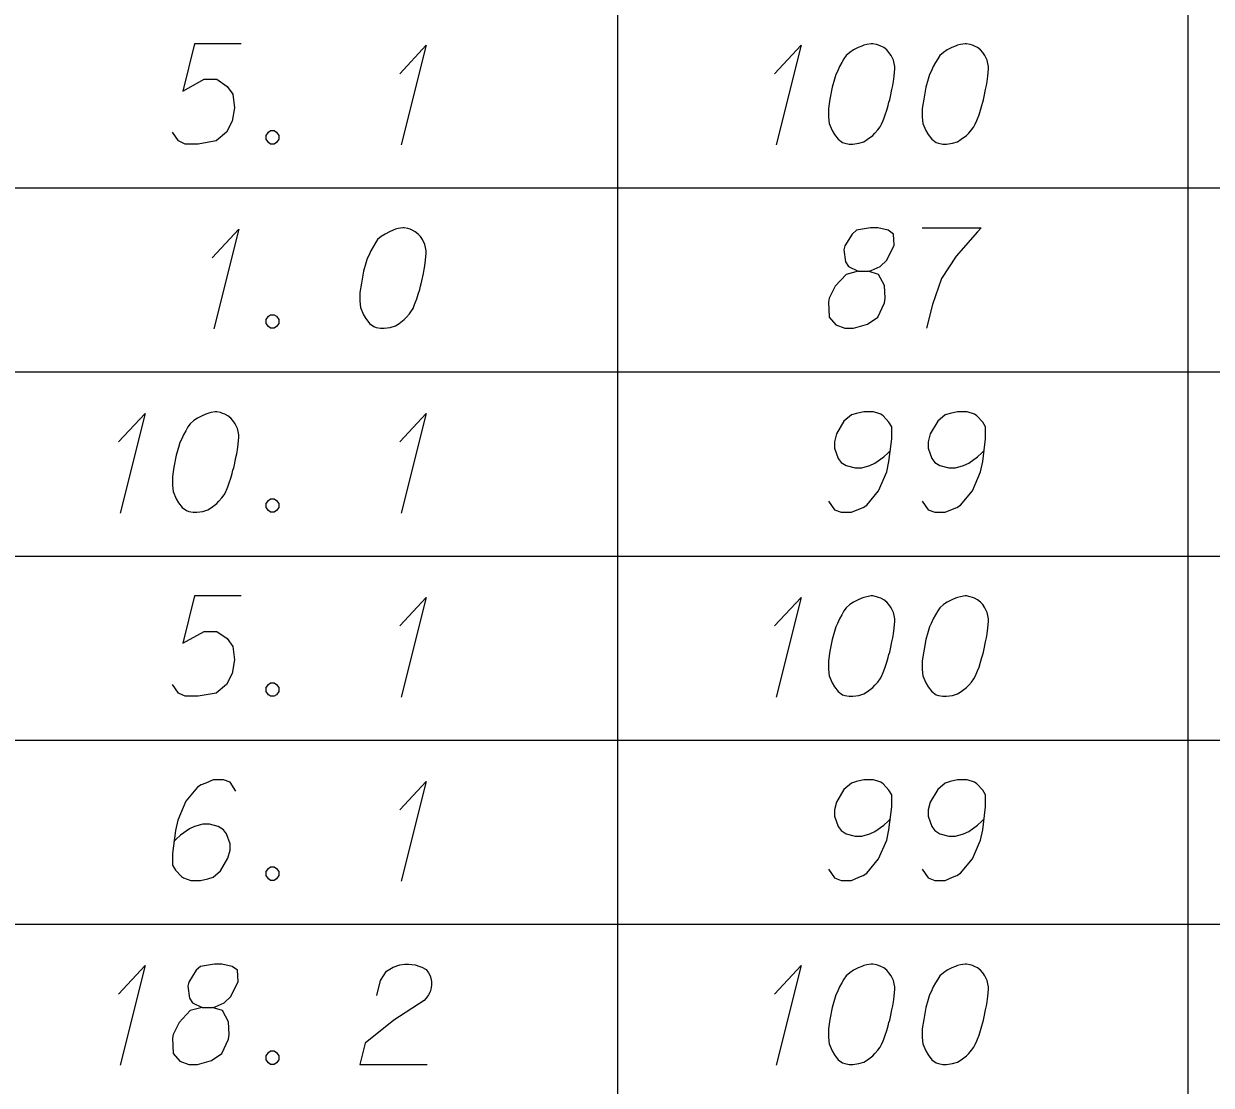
# Model space of a CAD drawing. Extents: x 2074207 to 2076812, y 516372 to 523312.
# Drawn here: x 2076621.8 to 2076678.5, y 518026.8 to 518077.5 of the extents above; entities that cross this region are included whole.
import ezdxf

# ---------------------------------------------------------------- set-up
doc = ezdxf.new("R2010")
doc.units = 0
doc.layers.add('Prop DirtTable_ Soil Test Results - Outline (Minor)', color=7, linetype='Continuous')
doc.layers.add('Prop DirtTable_ Soil Test Results - Tx (Sample Data)', color=7, linetype='Continuous')

msp = doc.modelspace()

# ---------------------------------------------------------------- linework, layer by layer
at = {"layer": 'Prop DirtTable_ Soil Test Results - Outline (Minor)'}
for p, q in [((2076650.154, 518078.48), (2076650.154, 518069.68)), ((2076677.413, 518078.48), (2076677.413, 518069.68)), ((2076260.609, 518069.68), (2076811.903, 518069.68)), ((2076260.609, 518069.68), (2076811.903, 518069.68)), ((2076650.154, 518069.68), (2076650.154, 518060.88)), ((2076677.413, 518069.68), (2076677.413, 518060.88)), ((2076260.609, 518060.88), (2076811.903, 518060.88)), ((2076260.609, 518060.88), (2076811.903, 518060.88)), ((2076650.154, 518060.88), (2076650.154, 518052.08)), ((2076677.413, 518060.88), (2076677.413, 518052.08)), ((2076260.609, 518052.08), (2076811.903, 518052.08)), ((2076260.609, 518052.08), (2076811.903, 518052.08)), ((2076650.154, 518052.08), (2076650.154, 518043.28)), ((2076677.413, 518052.08), (2076677.413, 518043.28)), ((2076260.609, 518043.28), (2076811.903, 518043.28)), ((2076260.609, 518043.28), (2076811.903, 518043.28)), ((2076650.154, 518043.28), (2076650.154, 518034.48)), ((2076677.413, 518043.28), (2076677.413, 518034.48)), ((2076260.609, 518034.48), (2076811.903, 518034.48)), ((2076260.609, 518034.48), (2076811.903, 518034.48)), ((2076650.154, 518034.48), (2076650.154, 518025.68)), ((2076677.413, 518034.48), (2076677.413, 518025.68))]:
    msp.add_line(p, q, dxfattribs=at)
at = {"layer": 'Prop DirtTable_ Soil Test Results - Tx (Sample Data)'}
for points in [[(2076632.156, 518076.575), (2076629.934, 518076.575), (2076629.369, 518074.307), (2076630.392, 518074.874), (2076630.992, 518074.874), (2076631.486, 518074.534), (2076631.768, 518074.156), (2076631.839, 518073.514), (2076631.733, 518072.871), (2076631.451, 518072.342), (2076630.957, 518071.926), (2076630.11, 518071.775), (2076629.475, 518071.775), (2076629.158, 518071.926), (2076628.876, 518072.342)], [(2076639.74, 518075.139), (2076641.01, 518076.5), (2076639.811, 518071.737)], [(2076657.66, 518075.139), (2076658.93, 518076.5), (2076657.731, 518071.737)], [(2076662.352, 518076.575), (2076662.282, 518076.575), (2076662.07, 518076.537), (2076661.929, 518076.5), (2076661.823, 518076.462), (2076661.647, 518076.386), (2076661.435, 518076.273), (2076661.259, 518076.159), (2076661.082, 518076.008), (2076660.976, 518075.857), (2076660.871, 518075.668), (2076660.765, 518075.479), (2076660.659, 518075.252), (2076660.588, 518075.101), (2076660.518, 518074.874), (2076660.412, 518074.496), (2076660.306, 518073.929), (2076660.236, 518073.476), (2076660.236, 518073.06), (2076660.271, 518072.758), (2076660.412, 518072.418), (2076660.518, 518072.229), (2076660.694, 518072.002), (2076660.906, 518071.851), (2076661.012, 518071.813), (2076661.223, 518071.775), (2076661.4, 518071.775), (2076661.682, 518071.813), (2076661.929, 518071.889), (2076662.105, 518072.002), (2076662.352, 518072.191), (2076662.458, 518072.304), (2076662.599, 518072.455), (2076662.705, 518072.607), (2076662.775, 518072.72), (2076662.846, 518072.909), (2076662.881, 518072.985), (2076662.952, 518073.174), (2076663.022, 518073.4), (2076663.093, 518073.627), (2076663.128, 518073.778), (2076663.163, 518073.892), (2076663.199, 518074.043), (2076663.269, 518074.383), (2076663.305, 518074.572), (2076663.34, 518074.761), (2076663.375, 518075.026), (2076663.41, 518075.366), (2076663.41, 518075.479), (2076663.375, 518075.63), (2076663.34, 518075.781), (2076663.234, 518076.008), (2076663.128, 518076.159), (2076663.022, 518076.273), (2076662.881, 518076.386), (2076662.74, 518076.462), (2076662.634, 518076.5), (2076662.529, 518076.537), (2076662.352, 518076.575)], [(2076666.832, 518076.575), (2076666.762, 518076.575), (2076666.55, 518076.537), (2076666.409, 518076.5), (2076666.303, 518076.462), (2076666.127, 518076.386), (2076665.915, 518076.273), (2076665.739, 518076.159), (2076665.562, 518076.008), (2076665.456, 518075.857), (2076665.351, 518075.668), (2076665.245, 518075.479), (2076665.139, 518075.252), (2076665.068, 518075.101), (2076664.998, 518074.874), (2076664.892, 518074.496), (2076664.786, 518073.929), (2076664.716, 518073.476), (2076664.716, 518073.06), (2076664.751, 518072.758), (2076664.892, 518072.418), (2076664.998, 518072.229), (2076665.174, 518072.002), (2076665.386, 518071.851), (2076665.492, 518071.813), (2076665.703, 518071.775), (2076665.88, 518071.775), (2076666.162, 518071.813), (2076666.409, 518071.889), (2076666.585, 518072.002), (2076666.832, 518072.191), (2076666.938, 518072.304), (2076667.079, 518072.455), (2076667.185, 518072.607), (2076667.255, 518072.72), (2076667.326, 518072.909), (2076667.361, 518072.985), (2076667.432, 518073.174), (2076667.502, 518073.4), (2076667.573, 518073.627), (2076667.608, 518073.778), (2076667.643, 518073.892), (2076667.679, 518074.043), (2076667.749, 518074.383), (2076667.785, 518074.572), (2076667.82, 518074.761), (2076667.855, 518075.026), (2076667.89, 518075.366), (2076667.89, 518075.479), (2076667.855, 518075.63), (2076667.82, 518075.781), (2076667.714, 518076.008), (2076667.608, 518076.159), (2076667.502, 518076.273), (2076667.361, 518076.386), (2076667.22, 518076.462), (2076667.114, 518076.5), (2076667.009, 518076.537), (2076666.832, 518076.575)], [(2076633.567, 518072.418), (2076633.744, 518072.418), (2076633.849, 518072.342), (2076633.955, 518072.191), (2076633.955, 518072.002), (2076633.849, 518071.851), (2076633.744, 518071.775), (2076633.567, 518071.775), (2076633.461, 518071.851), (2076633.356, 518072.002), (2076633.356, 518072.191), (2076633.461, 518072.342), (2076633.567, 518072.418)], [(2076630.78, 518066.339), (2076632.05, 518067.7), (2076630.851, 518062.937)], [(2076639.952, 518067.775), (2076639.882, 518067.775), (2076639.67, 518067.737), (2076639.529, 518067.7), (2076639.423, 518067.662), (2076639.247, 518067.586), (2076639.035, 518067.473), (2076638.859, 518067.359), (2076638.682, 518067.208), (2076638.576, 518067.057), (2076638.471, 518066.868), (2076638.365, 518066.679), (2076638.259, 518066.452), (2076638.188, 518066.301), (2076638.118, 518066.074), (2076638.012, 518065.696), (2076637.906, 518065.129), (2076637.836, 518064.676), (2076637.836, 518064.26), (2076637.871, 518063.958), (2076638.012, 518063.618), (2076638.118, 518063.429), (2076638.294, 518063.202), (2076638.506, 518063.051), (2076638.612, 518063.013), (2076638.823, 518062.975), (2076639, 518062.975), (2076639.282, 518063.013), (2076639.529, 518063.089), (2076639.705, 518063.202), (2076639.952, 518063.391), (2076640.058, 518063.504), (2076640.199, 518063.655), (2076640.305, 518063.807), (2076640.375, 518063.92), (2076640.446, 518064.109), (2076640.481, 518064.185), (2076640.552, 518064.374), (2076640.622, 518064.6), (2076640.693, 518064.827), (2076640.728, 518064.978), (2076640.763, 518065.092), (2076640.799, 518065.243), (2076640.869, 518065.583), (2076640.905, 518065.772), (2076640.94, 518065.961), (2076640.975, 518066.226), (2076641.01, 518066.566), (2076641.01, 518066.679), (2076640.975, 518066.83), (2076640.94, 518066.981), (2076640.834, 518067.208), (2076640.728, 518067.359), (2076640.622, 518067.473), (2076640.481, 518067.586), (2076640.34, 518067.662), (2076640.234, 518067.7), (2076640.129, 518067.737), (2076639.952, 518067.775)], [(2076661.647, 518065.696), (2076662.14, 518065.696), (2076662.282, 518065.734), (2076662.705, 518065.923), (2076663.022, 518066.226), (2076663.375, 518066.944), (2076663.34, 518067.473), (2076663.093, 518067.662), (2076662.599, 518067.775), (2076662.246, 518067.775), (2076661.576, 518067.662), (2076661.364, 518067.473), (2076661.012, 518066.906), (2076660.976, 518066.717), (2076661.047, 518066.15), (2076661.188, 518065.923), (2076661.647, 518065.696), (2076661.082, 518065.545), (2076660.553, 518064.978), (2076660.271, 518064.411), (2076660.236, 518064.222), (2076660.271, 518063.504), (2076660.588, 518063.126), (2076661.012, 518062.975), (2076661.435, 518062.975), (2076662.105, 518063.164), (2076662.599, 518063.504), (2076662.917, 518064.185), (2076662.952, 518064.411), (2076662.917, 518065.016), (2076662.634, 518065.545), (2076662.14, 518065.696)], [(2076664.716, 518067.775), (2076667.538, 518067.775), (2076667.361, 518067.586), (2076666.338, 518066.415), (2076665.633, 518065.356), (2076665.209, 518064.109), (2076664.927, 518062.975)], [(2076633.567, 518063.618), (2076633.744, 518063.618), (2076633.849, 518063.542), (2076633.955, 518063.391), (2076633.955, 518063.202), (2076633.849, 518063.051), (2076633.744, 518062.975), (2076633.567, 518062.975), (2076633.461, 518063.051), (2076633.356, 518063.202), (2076633.356, 518063.391), (2076633.461, 518063.542), (2076633.567, 518063.618)], [(2076626.3, 518057.539), (2076627.57, 518058.9), (2076626.371, 518054.137)], [(2076630.992, 518058.975), (2076630.922, 518058.975), (2076630.71, 518058.937), (2076630.569, 518058.9), (2076630.463, 518058.862), (2076630.287, 518058.786), (2076630.075, 518058.673), (2076629.899, 518058.559), (2076629.722, 518058.408), (2076629.616, 518058.257), (2076629.511, 518058.068), (2076629.405, 518057.879), (2076629.299, 518057.652), (2076629.228, 518057.501), (2076629.158, 518057.274), (2076629.052, 518056.896), (2076628.946, 518056.329), (2076628.876, 518055.876), (2076628.876, 518055.46), (2076628.911, 518055.158), (2076629.052, 518054.818), (2076629.158, 518054.629), (2076629.334, 518054.402), (2076629.546, 518054.251), (2076629.652, 518054.213), (2076629.863, 518054.175), (2076630.04, 518054.175), (2076630.322, 518054.213), (2076630.569, 518054.289), (2076630.745, 518054.402), (2076630.992, 518054.591), (2076631.098, 518054.704), (2076631.239, 518054.855), (2076631.345, 518055.007), (2076631.415, 518055.12), (2076631.486, 518055.309), (2076631.521, 518055.385), (2076631.592, 518055.574), (2076631.662, 518055.8), (2076631.733, 518056.027), (2076631.768, 518056.178), (2076631.803, 518056.292), (2076631.839, 518056.443), (2076631.909, 518056.783), (2076631.945, 518056.972), (2076631.98, 518057.161), (2076632.015, 518057.426), (2076632.05, 518057.766), (2076632.05, 518057.879), (2076632.015, 518058.03), (2076631.98, 518058.181), (2076631.874, 518058.408), (2076631.768, 518058.559), (2076631.662, 518058.673), (2076631.521, 518058.786), (2076631.38, 518058.862), (2076631.274, 518058.9), (2076631.169, 518058.937), (2076630.992, 518058.975)], [(2076639.74, 518057.539), (2076641.01, 518058.9), (2076639.811, 518054.137)], [(2076660.236, 518054.704), (2076660.518, 518054.289), (2076660.835, 518054.175), (2076661.329, 518054.175), (2076661.682, 518054.326), (2076661.894, 518054.402), (2076662.07, 518054.515), (2076662.634, 518055.196), (2076663.022, 518056.103), (2076663.128, 518056.594), (2076663.269, 518057.69), (2076663.269, 518058.257), (2076663.128, 518058.484), (2076662.846, 518058.786), (2076662.74, 518058.862), (2076662.387, 518058.975), (2076661.929, 518058.975), (2076661.576, 518058.9), (2076661.329, 518058.824), (2076660.976, 518058.522), (2076660.624, 518057.917), (2076660.518, 518057.539), (2076660.518, 518057.237), (2076660.694, 518056.745), (2076660.835, 518056.556), (2076661.082, 518056.405), (2076661.506, 518056.292), (2076661.823, 518056.292), (2076662.211, 518056.405), (2076662.458, 518056.518), (2076662.881, 518056.821), (2076663.093, 518057.01), (2076663.199, 518057.123)], [(2076664.716, 518054.704), (2076664.998, 518054.289), (2076665.315, 518054.175), (2076665.809, 518054.175), (2076666.162, 518054.326), (2076666.374, 518054.402), (2076666.55, 518054.515), (2076667.114, 518055.196), (2076667.502, 518056.103), (2076667.608, 518056.594), (2076667.749, 518057.69), (2076667.749, 518058.257), (2076667.608, 518058.484), (2076667.326, 518058.786), (2076667.22, 518058.862), (2076666.867, 518058.975), (2076666.409, 518058.975), (2076666.056, 518058.9), (2076665.809, 518058.824), (2076665.456, 518058.522), (2076665.104, 518057.917), (2076664.998, 518057.539), (2076664.998, 518057.237), (2076665.174, 518056.745), (2076665.315, 518056.556), (2076665.562, 518056.405), (2076665.986, 518056.292), (2076666.303, 518056.292), (2076666.691, 518056.405), (2076666.938, 518056.518), (2076667.361, 518056.821), (2076667.573, 518057.01), (2076667.679, 518057.123)], [(2076633.567, 518054.818), (2076633.744, 518054.818), (2076633.849, 518054.742), (2076633.955, 518054.591), (2076633.955, 518054.402), (2076633.849, 518054.251), (2076633.744, 518054.175), (2076633.567, 518054.175), (2076633.461, 518054.251), (2076633.356, 518054.402), (2076633.356, 518054.591), (2076633.461, 518054.742), (2076633.567, 518054.818)], [(2076632.156, 518050.175), (2076629.934, 518050.175), (2076629.369, 518047.907), (2076630.392, 518048.474), (2076630.992, 518048.474), (2076631.486, 518048.134), (2076631.768, 518047.756), (2076631.839, 518047.114), (2076631.733, 518046.471), (2076631.451, 518045.942), (2076630.957, 518045.526), (2076630.11, 518045.375), (2076629.475, 518045.375), (2076629.158, 518045.526), (2076628.876, 518045.942)], [(2076639.74, 518048.739), (2076641.01, 518050.1), (2076639.811, 518045.337)], [(2076657.66, 518048.739), (2076658.93, 518050.1), (2076657.731, 518045.337)], [(2076662.352, 518050.175), (2076662.282, 518050.175), (2076662.07, 518050.137), (2076661.929, 518050.1), (2076661.823, 518050.062), (2076661.647, 518049.986), (2076661.435, 518049.873), (2076661.259, 518049.759), (2076661.082, 518049.608), (2076660.976, 518049.457), (2076660.871, 518049.268), (2076660.765, 518049.079), (2076660.659, 518048.852), (2076660.588, 518048.701), (2076660.518, 518048.474), (2076660.412, 518048.096), (2076660.306, 518047.529), (2076660.236, 518047.076), (2076660.236, 518046.66), (2076660.271, 518046.358), (2076660.412, 518046.018), (2076660.518, 518045.829), (2076660.694, 518045.602), (2076660.906, 518045.451), (2076661.012, 518045.413), (2076661.223, 518045.375), (2076661.4, 518045.375), (2076661.682, 518045.413), (2076661.929, 518045.489), (2076662.105, 518045.602), (2076662.352, 518045.791), (2076662.458, 518045.904), (2076662.599, 518046.055), (2076662.705, 518046.207), (2076662.775, 518046.32), (2076662.846, 518046.509), (2076662.881, 518046.585), (2076662.952, 518046.774), (2076663.022, 518047), (2076663.093, 518047.227), (2076663.128, 518047.378), (2076663.163, 518047.492), (2076663.199, 518047.643), (2076663.269, 518047.983), (2076663.305, 518048.172), (2076663.34, 518048.361), (2076663.375, 518048.626), (2076663.41, 518048.966), (2076663.41, 518049.079), (2076663.375, 518049.23), (2076663.34, 518049.381), (2076663.234, 518049.608), (2076663.128, 518049.759), (2076663.022, 518049.873), (2076662.881, 518049.986), (2076662.74, 518050.062), (2076662.634, 518050.1), (2076662.529, 518050.137), (2076662.352, 518050.175)], [(2076666.832, 518050.175), (2076666.762, 518050.175), (2076666.55, 518050.137), (2076666.409, 518050.1), (2076666.303, 518050.062), (2076666.127, 518049.986), (2076665.915, 518049.873), (2076665.739, 518049.759), (2076665.562, 518049.608), (2076665.456, 518049.457), (2076665.351, 518049.268), (2076665.245, 518049.079), (2076665.139, 518048.852), (2076665.068, 518048.701), (2076664.998, 518048.474), (2076664.892, 518048.096), (2076664.786, 518047.529), (2076664.716, 518047.076), (2076664.716, 518046.66), (2076664.751, 518046.358), (2076664.892, 518046.018), (2076664.998, 518045.829), (2076665.174, 518045.602), (2076665.386, 518045.451), (2076665.492, 518045.413), (2076665.703, 518045.375), (2076665.88, 518045.375), (2076666.162, 518045.413), (2076666.409, 518045.489), (2076666.585, 518045.602), (2076666.832, 518045.791), (2076666.938, 518045.904), (2076667.079, 518046.055), (2076667.185, 518046.207), (2076667.255, 518046.32), (2076667.326, 518046.509), (2076667.361, 518046.585), (2076667.432, 518046.774), (2076667.502, 518047), (2076667.573, 518047.227), (2076667.608, 518047.378), (2076667.643, 518047.492), (2076667.679, 518047.643), (2076667.749, 518047.983), (2076667.785, 518048.172), (2076667.82, 518048.361), (2076667.855, 518048.626), (2076667.89, 518048.966), (2076667.89, 518049.079), (2076667.855, 518049.23), (2076667.82, 518049.381), (2076667.714, 518049.608), (2076667.608, 518049.759), (2076667.502, 518049.873), (2076667.361, 518049.986), (2076667.22, 518050.062), (2076667.114, 518050.1), (2076667.009, 518050.137), (2076666.832, 518050.175)], [(2076633.567, 518046.018), (2076633.744, 518046.018), (2076633.849, 518045.942), (2076633.955, 518045.791), (2076633.955, 518045.602), (2076633.849, 518045.451), (2076633.744, 518045.375), (2076633.567, 518045.375), (2076633.461, 518045.451), (2076633.356, 518045.602), (2076633.356, 518045.791), (2076633.461, 518045.942), (2076633.567, 518046.018)], [(2076631.909, 518040.846), (2076631.627, 518041.262), (2076631.31, 518041.375), (2076630.816, 518041.375), (2076630.463, 518041.224), (2076630.251, 518041.148), (2076630.075, 518041.035), (2076629.511, 518040.355), (2076629.123, 518039.448), (2076629.017, 518038.956), (2076628.876, 518037.86), (2076628.876, 518037.293), (2076629.017, 518037.066), (2076629.299, 518036.764), (2076629.405, 518036.689), (2076629.758, 518036.575), (2076630.216, 518036.575), (2076630.569, 518036.651), (2076630.816, 518036.726), (2076631.169, 518037.029), (2076631.521, 518037.633), (2076631.627, 518038.011), (2076631.627, 518038.314), (2076631.451, 518038.805), (2076631.31, 518038.994), (2076631.063, 518039.145), (2076630.639, 518039.259), (2076630.322, 518039.259), (2076629.934, 518039.145), (2076629.687, 518039.032), (2076629.264, 518038.729), (2076629.052, 518038.541), (2076628.946, 518038.427)], [(2076639.74, 518039.939), (2076641.01, 518041.3), (2076639.811, 518036.537)], [(2076660.236, 518037.104), (2076660.518, 518036.689), (2076660.835, 518036.575), (2076661.329, 518036.575), (2076661.682, 518036.726), (2076661.894, 518036.802), (2076662.07, 518036.915), (2076662.634, 518037.596), (2076663.022, 518038.503), (2076663.128, 518038.994), (2076663.269, 518040.09), (2076663.269, 518040.657), (2076663.128, 518040.884), (2076662.846, 518041.186), (2076662.74, 518041.262), (2076662.387, 518041.375), (2076661.929, 518041.375), (2076661.576, 518041.3), (2076661.329, 518041.224), (2076660.976, 518040.922), (2076660.624, 518040.317), (2076660.518, 518039.939), (2076660.518, 518039.637), (2076660.694, 518039.145), (2076660.835, 518038.956), (2076661.082, 518038.805), (2076661.506, 518038.692), (2076661.823, 518038.692), (2076662.211, 518038.805), (2076662.458, 518038.918), (2076662.881, 518039.221), (2076663.093, 518039.41), (2076663.199, 518039.523)], [(2076664.716, 518037.104), (2076664.998, 518036.689), (2076665.315, 518036.575), (2076665.809, 518036.575), (2076666.162, 518036.726), (2076666.374, 518036.802), (2076666.55, 518036.915), (2076667.114, 518037.596), (2076667.502, 518038.503), (2076667.608, 518038.994), (2076667.749, 518040.09), (2076667.749, 518040.657), (2076667.608, 518040.884), (2076667.326, 518041.186), (2076667.22, 518041.262), (2076666.867, 518041.375), (2076666.409, 518041.375), (2076666.056, 518041.3), (2076665.809, 518041.224), (2076665.456, 518040.922), (2076665.104, 518040.317), (2076664.998, 518039.939), (2076664.998, 518039.637), (2076665.174, 518039.145), (2076665.315, 518038.956), (2076665.562, 518038.805), (2076665.986, 518038.692), (2076666.303, 518038.692), (2076666.691, 518038.805), (2076666.938, 518038.918), (2076667.361, 518039.221), (2076667.573, 518039.41), (2076667.679, 518039.523)], [(2076633.567, 518037.218), (2076633.744, 518037.218), (2076633.849, 518037.142), (2076633.955, 518036.991), (2076633.955, 518036.802), (2076633.849, 518036.651), (2076633.744, 518036.575), (2076633.567, 518036.575), (2076633.461, 518036.651), (2076633.356, 518036.802), (2076633.356, 518036.991), (2076633.461, 518037.142), (2076633.567, 518037.218)], [(2076626.3, 518031.139), (2076627.57, 518032.5), (2076626.371, 518027.737)], [(2076630.287, 518030.496), (2076630.78, 518030.496), (2076630.922, 518030.534), (2076631.345, 518030.723), (2076631.662, 518031.026), (2076632.015, 518031.744), (2076631.98, 518032.273), (2076631.733, 518032.462), (2076631.239, 518032.575), (2076630.886, 518032.575), (2076630.216, 518032.462), (2076630.004, 518032.273), (2076629.652, 518031.706), (2076629.616, 518031.517), (2076629.687, 518030.95), (2076629.828, 518030.723), (2076630.287, 518030.496), (2076629.722, 518030.345), (2076629.193, 518029.778), (2076628.911, 518029.211), (2076628.876, 518029.022), (2076628.911, 518028.304), (2076629.228, 518027.926), (2076629.652, 518027.775), (2076630.075, 518027.775), (2076630.745, 518027.964), (2076631.239, 518028.304), (2076631.557, 518028.985), (2076631.592, 518029.211), (2076631.557, 518029.816), (2076631.274, 518030.345), (2076630.78, 518030.496)], [(2076638.647, 518031.063), (2076638.823, 518031.781), (2076639.106, 518032.235), (2076639.423, 518032.424), (2076639.74, 518032.537), (2076639.987, 518032.575), (2076640.164, 518032.575), (2076640.481, 518032.537), (2076640.693, 518032.462), (2076640.799, 518032.424), (2076641.01, 518032.311), (2076641.116, 518032.159), (2076641.187, 518032.008), (2076641.222, 518031.895), (2076641.257, 518031.744), (2076641.257, 518031.555), (2076641.222, 518031.366), (2076641.187, 518031.252), (2076641.116, 518031.101), (2076641.01, 518030.95), (2076640.905, 518030.837), (2076639.458, 518029.892), (2076638.083, 518028.796), (2076637.836, 518027.775), (2076641.046, 518027.775)], [(2076657.66, 518031.139), (2076658.93, 518032.5), (2076657.731, 518027.737)], [(2076662.352, 518032.575), (2076662.282, 518032.575), (2076662.07, 518032.537), (2076661.929, 518032.5), (2076661.823, 518032.462), (2076661.647, 518032.386), (2076661.435, 518032.273), (2076661.259, 518032.159), (2076661.082, 518032.008), (2076660.976, 518031.857), (2076660.871, 518031.668), (2076660.765, 518031.479), (2076660.659, 518031.252), (2076660.588, 518031.101), (2076660.518, 518030.874), (2076660.412, 518030.496), (2076660.306, 518029.929), (2076660.236, 518029.476), (2076660.236, 518029.06), (2076660.271, 518028.758), (2076660.412, 518028.418), (2076660.518, 518028.229), (2076660.694, 518028.002), (2076660.906, 518027.851), (2076661.012, 518027.813), (2076661.223, 518027.775), (2076661.4, 518027.775), (2076661.682, 518027.813), (2076661.929, 518027.889), (2076662.105, 518028.002), (2076662.352, 518028.191), (2076662.458, 518028.304), (2076662.599, 518028.455), (2076662.705, 518028.607), (2076662.775, 518028.72), (2076662.846, 518028.909), (2076662.881, 518028.985), (2076662.952, 518029.174), (2076663.022, 518029.4), (2076663.093, 518029.627), (2076663.128, 518029.778), (2076663.163, 518029.892), (2076663.199, 518030.043), (2076663.269, 518030.383), (2076663.305, 518030.572), (2076663.34, 518030.761), (2076663.375, 518031.026), (2076663.41, 518031.366), (2076663.41, 518031.479), (2076663.375, 518031.63), (2076663.34, 518031.781), (2076663.234, 518032.008), (2076663.128, 518032.159), (2076663.022, 518032.273), (2076662.881, 518032.386), (2076662.74, 518032.462), (2076662.634, 518032.5), (2076662.529, 518032.537), (2076662.352, 518032.575)], [(2076666.832, 518032.575), (2076666.762, 518032.575), (2076666.55, 518032.537), (2076666.409, 518032.5), (2076666.303, 518032.462), (2076666.127, 518032.386), (2076665.915, 518032.273), (2076665.739, 518032.159), (2076665.562, 518032.008), (2076665.456, 518031.857), (2076665.351, 518031.668), (2076665.245, 518031.479), (2076665.139, 518031.252), (2076665.068, 518031.101), (2076664.998, 518030.874), (2076664.892, 518030.496), (2076664.786, 518029.929), (2076664.716, 518029.476), (2076664.716, 518029.06), (2076664.751, 518028.758), (2076664.892, 518028.418), (2076664.998, 518028.229), (2076665.174, 518028.002), (2076665.386, 518027.851), (2076665.492, 518027.813), (2076665.703, 518027.775), (2076665.88, 518027.775), (2076666.162, 518027.813), (2076666.409, 518027.889), (2076666.585, 518028.002), (2076666.832, 518028.191), (2076666.938, 518028.304), (2076667.079, 518028.455), (2076667.185, 518028.607), (2076667.255, 518028.72), (2076667.326, 518028.909), (2076667.361, 518028.985), (2076667.432, 518029.174), (2076667.502, 518029.4), (2076667.573, 518029.627), (2076667.608, 518029.778), (2076667.643, 518029.892), (2076667.679, 518030.043), (2076667.749, 518030.383), (2076667.785, 518030.572), (2076667.82, 518030.761), (2076667.855, 518031.026), (2076667.89, 518031.366), (2076667.89, 518031.479), (2076667.855, 518031.63), (2076667.82, 518031.781), (2076667.714, 518032.008), (2076667.608, 518032.159), (2076667.502, 518032.273), (2076667.361, 518032.386), (2076667.22, 518032.462), (2076667.114, 518032.5), (2076667.009, 518032.537), (2076666.832, 518032.575)], [(2076633.567, 518028.418), (2076633.744, 518028.418), (2076633.849, 518028.342), (2076633.955, 518028.191), (2076633.955, 518028.002), (2076633.849, 518027.851), (2076633.744, 518027.775), (2076633.567, 518027.775), (2076633.461, 518027.851), (2076633.356, 518028.002), (2076633.356, 518028.191), (2076633.461, 518028.342), (2076633.567, 518028.418)]]:
    msp.add_lwpolyline(points, dxfattribs=at)

doc.saveas('drawing.dxf')
